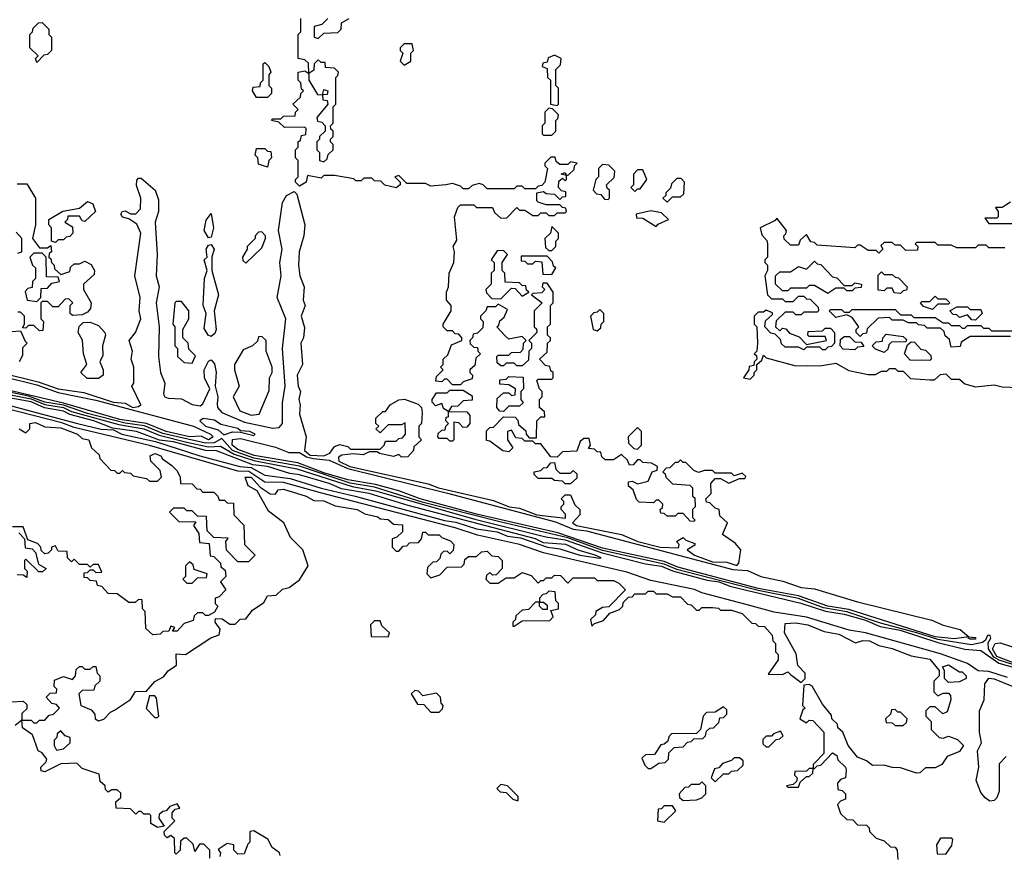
# Model space of a CAD drawing. Extents: x 2737310 to 2869991, y 870230 to 1012730.
# Tile 390 of 479: x 2751582 to 2755252, y 983586 to 986700. Entities that reach past the tile are written whole.
import ezdxf

# ---------------------------------------------------------------- set-up
doc = ezdxf.new("R2010")
doc.units = 0

msp = doc.modelspace()

# ---------------------------------------------------------------- linework, layer by layer
at = {"layer": '0CON02XD'}
for points in [[(2751645, 986540), (2751640, 986555), (2751650, 986565), (2751620, 986595), (2751620, 986645), (2751630, 986655), (2751631.7, 986668.3), (2751651.7, 986688.3), (2751665, 986690), (2751690, 986665), (2751690, 986645), (2751700, 986635), (2751700, 986585), (2751685, 986570), (2751671.7, 986568.3), (2751645, 986540)], [(2753170, 986085), (2753115, 986080), (2753095, 986090), (2753025, 986090), (2752995, 986120), (2752980, 986115), (2753000, 986095), (2753000, 986085), (2752985, 986073.3), (2752943, 986083), (2752928.3, 986098.3), (2752905, 986100), (2752895, 986110), (2752865, 986110), (2752855, 986100), (2752835, 986100), (2752827.5, 986107.5), (2752755, 986120), (2752715, 986120), (2752705, 986110), (2752655, 986120), (2752650, 986095), (2752625, 986080), (2752610, 986095), (2752610, 986105), (2752620, 986115), (2752620, 986175), (2752610, 986185), (2752610, 986215), (2752620, 986225), (2752620, 986245), (2752628.3, 986251.7), (2752631.7, 986268.3), (2752648.3, 986271.7), (2752650, 986295), (2752645, 986300), (2752568.3, 986298.3), (2752548.3, 986318.3), (2752520, 986325), (2752525, 986330), (2752555, 986330), (2752565, 986340), (2752608.3, 986341.7), (2752610, 986355), (2752620, 986365), (2752600, 986385), (2752628.3, 986411.7), (2752630, 986425), (2752640, 986435), (2752631.7, 986441.7), (2752630, 986465), (2752620, 986475), (2752620, 986505), (2752645, 986510), (2752660, 986500), (2752658.3, 986538.3), (2752645, 986550), (2752620, 986555), (2752620, 986645), (2752630, 986655), (2752630, 986705)], [(2752730, 986705), (2752708.3, 986681.7), (2752680, 986675), (2752680, 986635), (2752695, 986630)], [(2752695, 986630), (2752715, 986650), (2752768.3, 986651.7), (2752780, 986665), (2752781.7, 986688.3), (2752810, 986705)], [(2753015, 986530), (2753040, 986545), (2753040, 986575), (2753050, 986585), (2753045, 986610), (2753015, 986610), (2753000, 986595), (2753000, 986585), (2753010, 986575), (2753000, 986545), (2753015, 986530)], [(2752505, 986410), (2752465, 986410), (2752450, 986435), (2752451.7, 986448.3), (2752478.3, 986451.7), (2752480, 986465), (2752490, 986475), (2752490, 986535), (2752495, 986540), (2752510, 986525), (2752517.5, 986505), (2752510, 986495), (2752510, 986455), (2752520, 986445), (2752520, 986425), (2752505, 986410)], [(2752715, 986170), (2752728.3, 986181.7), (2752731.7, 986198.3), (2752750, 986215), (2752750, 986235), (2752740, 986245), (2752740, 986255), (2752750, 986265), (2752750, 986285), (2752741.7, 986291.7), (2752740, 986305), (2752750, 986315), (2752750, 986375), (2752760, 986385), (2752760, 986485), (2752768.3, 986491.7), (2752770, 986505), (2752755, 986520), (2752721.7, 986521.7), (2752720, 986540), (2752705, 986540), (2752695, 986550), (2752680, 986535), (2752678.3, 986511.7), (2752660, 986500), (2752660, 986475), (2752691.7, 986421.7), (2752710, 986420), (2752715, 986440), (2752730, 986435), (2752728.3, 986421.7), (2752710, 986420), (2752711.7, 986401.7), (2752728.3, 986398.3), (2752730, 986385), (2752690, 986335), (2752691.7, 986321.7), (2752708.3, 986318.3), (2752720, 986305), (2752720, 986285), (2752700, 986265), (2752700, 986255), (2752690, 986245), (2752690, 986215), (2752700, 986205), (2752700, 986175), (2752715, 986170)], [(2753585, 986380), (2753590, 986385), (2753590, 986445), (2753580, 986455), (2753580, 986515), (2753598.3, 986531.7), (2753600, 986555), (2753575, 986567.5), (2753551.7, 986558.3), (2753548.3, 986541.7), (2753531.7, 986538.3), (2753530, 986525), (2753548.3, 986518.3), (2753550, 986485), (2753560, 986475), (2753560, 986385), (2753585, 986380)], [(2753565, 986270), (2753580, 986285), (2753580, 986325), (2753588.3, 986331.7), (2753590, 986345), (2753568.3, 986368.3), (2753555, 986370), (2753540, 986355), (2753540, 986315), (2753530, 986305), (2753530, 986275), (2753535, 986270), (2753565, 986270)], [(2752505, 986150), (2752471.7, 986161.7), (2752470, 986185), (2752460, 986195), (2752465, 986220), (2752495, 986220), (2752505, 986210), (2752518.3, 986208.3), (2752520, 986185), (2752510, 986175), (2752505, 986150)], [(2752025, 985258.8), (2752033.3, 985265), (2752000, 985335), (2752007.5, 985345), (2752006.7, 985405), (2751997.5, 985435), (2752002.5, 985465), (2751990, 985505), (2752013.3, 985535), (2752033.3, 985585), (2752026.7, 985615), (2752031.2, 985665), (2752011.2, 985745), (2752033.3, 985905), (2752018, 985938), (2751988.3, 985958.3), (2751965, 985964), (2751958.8, 985975), (2751964.2, 985985.8), (2751975, 985988), (2751995, 985976.2), (2752015, 985976.7), (2752032.5, 985995), (2752033.3, 986035), (2752017.5, 986082.5), (2752018.3, 986101.7), (2752025, 986110), (2752035, 986110), (2752086.7, 986065), (2752098.8, 986028.8), (2752098.8, 985985), (2752086.2, 985945), (2752093.8, 985825), (2752090, 985745), (2752101.2, 985705), (2752090, 985645), (2752101.2, 985555), (2752098.8, 985445), (2752106.7, 985385), (2752122.5, 985345), (2752117.5, 985305), (2752122.5, 985295), (2752135, 985290), (2752185, 985287.5), (2752225, 985266.2), (2752255, 985261.2), (2752265, 985268), (2752290, 985325), (2752270.8, 985365), (2752270, 985395), (2752285, 985427.5), (2752295, 985432.5), (2752307.7, 985417.7), (2752313.9, 985386.1), (2752310, 985335), (2752320, 985295), (2752318, 985268), (2752319.2, 985255), (2752335, 985236), (2752420.3, 985200.3), (2752525, 985178.1), (2752549.4, 985180.6), (2752562, 985195), (2752561.7, 985271.7), (2752572, 985335), (2752562, 985475), (2752573.3, 985585), (2752541.2, 985665), (2752556.7, 985745), (2752552, 985795), (2752560, 985845), (2752546, 985915), (2752561.2, 986018.8), (2752576.7, 986045), (2752605, 986060), (2752615, 986050), (2752644.2, 985935), (2752640.8, 985895), (2752624, 985835), (2752621.2, 985785), (2752626.2, 985745), (2752642.5, 985705), (2752638.8, 985655), (2752645.8, 985635), (2752631.2, 985595), (2752643.6, 985553.6), (2752640, 985515), (2752630, 985495), (2752636, 985415), (2752616.7, 985375), (2752620, 985335), (2752628.8, 985315), (2752622.5, 985285), (2752627.5, 985265), (2752625, 985230), (2752650, 985145), (2752643.1, 985095), (2752665, 985077.1), (2752715, 985074.6), (2752737.5, 985085), (2752755, 985110), (2752775, 985117.5), (2752805, 985110), (2752815, 985100), (2752925, 985100), (2752940, 985115), (2752945, 985130), (2752985, 985130), (2752995, 985140), (2753008.3, 985141.7), (2753020, 985155), (2753018.3, 985198.3), (2753005, 985190), (2752955, 985190), (2752925, 985160), (2752910, 985175), (2752920, 985185), (2752910, 985195), (2752910, 985215), (2752935, 985240), (2752945, 985240), (2752962.5, 985265), (2752995, 985283.8), (2753015.8, 985285.8), (2753067, 985267), (2753080, 985255), (2753082.5, 985235), (2753080, 985195), (2753070, 985185), (2753070, 985145), (2753080, 985135), (2753051.7, 985108.3), (2753050, 985095), (2753028.3, 985071.7), (2753005, 985070), (2752995, 985080), (2752975, 985072.5), (2752923, 985083), (2752915, 985090), (2752885, 985090), (2752861.7, 985078.3), (2752825, 985082.5), (2752783, 985077), (2752770.3, 985069.7), (2752771.4, 985055), (2752812, 985035), (2753105, 984970), (2753143.3, 984955), (2753348, 984908), (2753406.7, 984885), (2753445, 984880), (2753510, 984855), (2753617, 984843), (2753617, 984857), (2753600, 984875), (2753600, 984885), (2753610, 984895), (2753610, 984905), (2753600, 984915), (2753615, 984930), (2753635, 984930), (2753651.7, 984891.7), (2753670, 984875), (2753670, 984855), (2753642.5, 984825), (2753657.5, 984815), (2753825, 984782), (2753886.7, 984755), (2753970, 984735), (2754037.5, 984732.5), (2754040, 984745), (2754030, 984755), (2754055, 984770), (2754065, 984760), (2754098.3, 984748.3), (2754098.3, 984741.7), (2754070, 984725), (2754097.5, 984705), (2754165, 984680.4), (2754218.3, 984678.3), (2754255, 984666.7), (2754263.3, 984675), (2754270, 984725), (2754249.3, 984749.3), (2754201.7, 984781.7), (2754220, 984825), (2754191.7, 984851.7), (2754190, 984875), (2754175, 984880), (2754155, 984900), (2754141.7, 984901.7), (2754140, 984915), (2754160, 984935), (2754158.3, 984971.7), (2754175, 984990), (2754195, 984990), (2754225, 984972.5), (2754265, 984990), (2754285, 984990), (2754288.3, 984998.3), (2754275, 985010), (2754245, 985000), (2754235, 985010), (2754175, 985010), (2754165, 985020), (2754135, 985020), (2754113, 985013), (2754095, 985020), (2754065, 985050), (2754055, 985050), (2754045, 985060), (2754035, 985050), (2754025, 985050), (2754005, 985030), (2753991.7, 985028.3), (2753980, 985015), (2753988.3, 985008.3), (2753990, 984995), (2754015, 984970), (2754080, 984965), (2754090, 984955), (2754090, 984925), (2754098.3, 984918.3), (2754100, 984885), (2754090, 984875), (2754090, 984845), (2754100, 984835), (2754095, 984830), (2754081.7, 984831.7), (2754055, 984860), (2754035, 984860), (2754025, 984850), (2753995, 984850), (2753985, 984860), (2753971.7, 984861.7), (2753970, 984875), (2753978.3, 984881.7), (2753980, 984895), (2753965, 984910), (2753955, 984910), (2753945, 984900), (2753891.7, 984901.7), (2753881.7, 984911.7), (2753868.3, 984948.3), (2753851.7, 984961.7), (2753851.7, 984978.3), (2753865, 984980), (2753885, 984970), (2753925, 984980), (2753940, 985015), (2753958.3, 985021.7), (2753960, 985035), (2753937, 985047), (2753905, 985050), (2753895, 985060), (2753885, 985060), (2753868.3, 985041.7), (2753855, 985040), (2753848.3, 985058.3), (2753825, 985080), (2753795, 985060), (2753765, 985060), (2753751.7, 985071.7), (2753748.3, 985088.3), (2753735, 985090), (2753725, 985100), (2753701.7, 985101.7), (2753710, 985115), (2753705, 985140), (2753685, 985140), (2753671.7, 985128.3), (2753658.3, 985091.7), (2753605, 985090), (2753585, 985070), (2753561.7, 985071.7), (2753525, 985120), (2753505, 985120), (2753495, 985130), (2753465, 985130), (2753455, 985140), (2753431.7, 985141.7), (2753415, 985170), (2753400, 985165), (2753400, 985135), (2753420, 985105), (2753405, 985090), (2753383, 985093), (2753335, 985130), (2753321.7, 985131.7), (2753321.7, 985168.3), (2753335, 985180), (2753348.3, 985181.7), (2753385, 985220), (2753428.3, 985218.3), (2753438.3, 985208.3), (2753441.7, 985191.7), (2753468.3, 985168.3), (2753470, 985155), (2753481.7, 985141.7), (2753508.3, 985141.7), (2753510, 985205), (2753525, 985220), (2753540, 985220), (2753538.3, 985238.3), (2753520, 985255), (2753520, 985285), (2753530, 985295), (2753530, 985315), (2753520, 985325), (2753510, 985355), (2753515, 985360), (2753565, 985360), (2753570, 985365), (2753570, 985385), (2753561.7, 985391.7), (2753558.3, 985408.3), (2753541.7, 985411.7), (2753520, 985435), (2753548.3, 985461.7), (2753550, 985495), (2753560, 985505), (2753560, 985515), (2753550, 985525), (2753550, 985555), (2753560, 985565), (2753560, 985635), (2753570, 985645), (2753570, 985685), (2753548.3, 985718.3), (2753531.7, 985718.3), (2753530, 985705), (2753540, 985695), (2753528.3, 985681.7), (2753495, 985680), (2753490, 985675), (2753530, 985645), (2753500, 985615), (2753500, 985555), (2753508.3, 985548.3), (2753510, 985535), (2753480, 985505), (2753490, 985495), (2753490, 985475), (2753480, 985465), (2753478.3, 985431.7), (2753455, 985410), (2753435, 985410), (2753425, 985420), (2753395, 985420), (2753385, 985410), (2753375, 985410), (2753361.7, 985421.7), (2753360, 985445), (2753365, 985450), (2753405, 985450), (2753415, 985460), (2753448.3, 985461.7), (2753458.3, 985471.7), (2753460, 985495), (2753470, 985505), (2753455, 985520), (2753405, 985510), (2753391.7, 985521.7), (2753360, 985555), (2753368.3, 985561.7), (2753371.7, 985578.3), (2753388.3, 985591.7), (2753400, 985620), (2753365, 985640), (2753355, 985630), (2753325, 985630), (2753320, 985615), (2753300, 985595), (2753300, 985585), (2753310, 985575), (2753308.3, 985551.7), (2753288.3, 985531.7), (2753271.7, 985528.3), (2753270, 985515), (2753260, 985505), (2753261.7, 985491.7), (2753275, 985480), (2753288.3, 985478.3), (2753290, 985465), (2753300, 985455), (2753281.7, 985438.3), (2753278.3, 985411.7), (2753260, 985395), (2753260, 985385), (2753270, 985375), (2753268.3, 985361.7), (2753235, 985350), (2753225, 985340), (2753195, 985340), (2753175, 985360), (2753165, 985360), (2753155, 985350), (2753133, 985353), (2753135, 985370), (2753160, 985395), (2753150, 985405), (2753160, 985415), (2753160, 985435), (2753178.3, 985451.7), (2753191.7, 985488.3), (2753230, 985505), (2753230, 985515), (2753218.3, 985528.3), (2753205, 985530), (2753195, 985540), (2753175, 985540), (2753160, 985555), (2753160, 985565), (2753190, 985615), (2753190, 985635), (2753172.5, 985655), (2753172.5, 985685), (2753180, 985705), (2753182.5, 985755), (2753200, 985795), (2753202.5, 985835), (2753197.5, 985855), (2753211.7, 985878.3), (2753203.3, 985965), (2753215, 986000), (2753225, 986010), (2753275, 986010), (2753285, 986000), (2753345, 986000), (2753351.7, 985981.7), (2753375, 985960), (2753398.3, 985961.7), (2753435, 986000), (2753445, 985990), (2753465, 985990), (2753495, 985970), (2753515, 985970), (2753525, 985980), (2753545, 985980), (2753555, 985970), (2753575, 985970), (2753585, 985980), (2753615, 985980), (2753620, 985985), (2753618.3, 985998.3), (2753605, 986000), (2753595, 986010), (2753545, 986010), (2753515, 986020), (2753510, 986025), (2753510, 986055), (2753535, 986060), (2753545, 986052.5), (2753575, 986050), (2753595, 986030), (2753605, 986040), (2753618.3, 986041.7), (2753618.3, 986058.3), (2753601.7, 986061.7), (2753590, 986075), (2753591.7, 986098.3), (2753605, 986110), (2753615, 986100), (2753620, 986105), (2753620, 986120), (2753600, 986125), (2753615, 986130), (2753620, 986120), (2753628.3, 986121.7), (2753648.3, 986141.7), (2753650, 986155), (2753660, 986165), (2753635, 986170), (2753625, 986160), (2753595, 986160), (2753581.7, 986171.7), (2753578.3, 986188.3), (2753561.7, 986188.3), (2753540, 986165), (2753540, 986155), (2753550, 986145), (2753540, 986095), (2753528.3, 986081.7), (2753515, 986080), (2753505, 986070), (2753465, 986070), (2753455, 986080), (2753435, 986080), (2753425, 986070), (2753325, 986070), (2753310, 986085), (2753295, 986090), (2753268.3, 986081.7), (2753255, 986070), (2753235, 986070), (2753225, 986080), (2753195, 986090), (2753170, 986085)], [(2753775, 986030), (2753780, 986035), (2753780, 986065), (2753771.7, 986071.7), (2753770, 986085), (2753798.3, 986111.7), (2753800, 986135), (2753778.3, 986158.3), (2753755, 986160), (2753740, 986145), (2753740, 986115), (2753730, 986105), (2753720, 986065), (2753731.7, 986051.7), (2753748.3, 986048.3), (2753761.7, 986031.7), (2753775, 986030)], [(2753875, 986060), (2753885, 986070), (2753895, 986070), (2753920, 986105), (2753905, 986140), (2753885, 986140), (2753870, 986125), (2753870, 986085), (2753860, 986075), (2753875, 986060)], [(2753995, 986020), (2754015, 986040), (2754045, 986040), (2754058.3, 986051.7), (2754060, 986095), (2754048.3, 986108.3), (2754031.7, 986108.3), (2754011.7, 986088.3), (2754008.3, 986071.7), (2753990, 986055), (2753990, 986045), (2753980, 986035), (2753995, 986020)], [(2751571.7, 986088.3), (2751608.3, 986088.3), (2751640, 986035), (2751640, 985935), (2751630, 985885), (2751655, 985850), (2751685, 985850), (2751698.3, 985858.3), (2751700, 985835), (2751691.7, 985828.3), (2751690, 985815), (2751698.3, 985808.3), (2751700, 985795), (2751710, 985785), (2751711.7, 985771.7), (2751735, 985750), (2751768.3, 985761.7), (2751771.7, 985778.3), (2751785, 985790), (2751805, 985790), (2751825, 985800), (2751847.9, 985787.9), (2751860, 985765), (2751859.2, 985750.8), (2751820, 985715), (2751820, 985695), (2751848, 985645), (2751845.9, 985624.1), (2751835, 985610), (2751815, 985600), (2751778.3, 985598.3), (2751770, 985605), (2751770, 985635), (2751780, 985645), (2751765, 985660), (2751751.7, 985658.3), (2751725, 985630), (2751705, 985630), (2751685, 985650), (2751665, 985650), (2751660, 985645), (2751660, 985585), (2751670, 985575), (2751668.3, 985541.7), (2751655, 985540), (2751635, 985560), (2751615, 985560), (2751605, 985550), (2751591.7, 985551.7), (2751600, 985565), (2751600, 985595), (2751585, 985610), (2751575, 985610)], [(2751715, 985870), (2751700, 985875), (2751700, 985925), (2751690, 985935), (2751690, 985955), (2751743, 985987), (2751805, 985997.5), (2751835, 986022.5), (2751853.9, 986013.9), (2751863.8, 985985), (2751825, 985947.5), (2751815, 985950), (2751805, 985967.5), (2751761.7, 985968.3), (2751760, 985955), (2751750, 985945), (2751778.3, 985928.3), (2751780, 985905), (2751768.3, 985891.7), (2751755, 985890), (2751745, 985880), (2751725, 985880), (2751715, 985870)], [(2753955, 985930), (2753961.7, 985938.3), (2754000, 985955), (2753975, 985980), (2753935, 985987.5), (2753880, 985975), (2753881.7, 985961.7), (2753905, 985960), (2753955, 985930)], [(2755275, 986020), (2755245, 986000), (2755220, 986000), (2755230, 985985), (2755230, 985965), (2755225, 985960), (2755180, 985960), (2755195, 985940), (2755345, 985940)], [(2752285, 985887.5), (2752270, 985915), (2752276.4, 985953.6), (2752295, 985977.5), (2752304, 985925), (2752295, 985890), (2752285, 985887.5)], [(2755255, 985850), (2755195, 985850), (2755185, 985860), (2755155, 985860), (2755145, 985850), (2755075, 985850), (2755055, 985860), (2755005, 985860), (2754995, 985870), (2754925, 985870), (2754920, 985865), (2754930, 985855), (2754928.3, 985841.7), (2754885, 985840), (2754865, 985860), (2754845, 985860), (2754835, 985870), (2754805, 985870), (2754791.7, 985858.3), (2754800, 985845), (2754785, 985830), (2754775, 985840), (2754745, 985840), (2754715, 985860), (2754705, 985860), (2754695, 985850), (2754555, 985860), (2754545, 985870), (2754531.7, 985871.7), (2754515, 985900), (2754491.7, 985878.3), (2754485, 985860), (2754455, 985860), (2754431.7, 985881.7), (2754430, 985895), (2754438.3, 985901.7), (2754440, 985915), (2754405, 985960), (2754398.3, 985951.7), (2754342.5, 985925), (2754348.3, 985898.3), (2754367, 985877), (2754370, 985865), (2754370, 985815), (2754360, 985805), (2754360, 985795), (2754370, 985785), (2754370, 985765), (2754360, 985745), (2754370, 985675), (2754385, 985660), (2754425, 985660), (2754435, 985650), (2754465, 985650), (2754485, 985670), (2754505, 985670), (2754515, 985660), (2754528.3, 985658.3), (2754558.3, 985628.3), (2754560, 985615), (2754555, 985610), (2754505, 985610), (2754495, 985600), (2754475, 985600), (2754465, 985610), (2754435, 985610), (2754401.7, 985578.3), (2754400, 985555), (2754415, 985540), (2754425, 985550), (2754438.3, 985548.3), (2754451.7, 985531.7), (2754488.3, 985518.3), (2754515, 985490), (2754590, 985505), (2754585, 985520), (2754525, 985520), (2754520, 985525), (2754521.7, 985538.3), (2754575, 985540), (2754585, 985550), (2754605, 985550), (2754620, 985535), (2754620, 985495), (2754608.3, 985481.7), (2754595, 985480), (2754585, 985470), (2754575, 985470), (2754565, 985480), (2754515, 985480), (2754505, 985470), (2754485, 985480), (2754435, 985480), (2754421.7, 985491.7), (2754418.3, 985508.3), (2754398.3, 985528.3), (2754381.7, 985531.7), (2754360, 985555), (2754361.7, 985578.3), (2754388.3, 985601.7), (2754388.3, 985608.3), (2754365, 985617.5), (2754355, 985610), (2754335, 985610), (2754320, 985595), (2754320, 985565), (2754330, 985555), (2754332.5, 985495), (2754330, 985465), (2754320, 985455), (2754328.3, 985448.3), (2754330, 985435), (2754320, 985425), (2754318.3, 985411.7), (2754301.7, 985408.3), (2754300, 985395), (2754280, 985365), (2754305, 985360), (2754320, 985375), (2754320, 985385), (2754330, 985395), (2754330, 985415), (2754348.3, 985431.7), (2754355, 985450), (2754365, 985440), (2754475, 985410), (2754518.3, 985411.7), (2754565, 985410), (2754625, 985420), (2754673, 985393), (2754745, 985377.5), (2754771.7, 985378.3), (2754795, 985390), (2754815, 985390), (2754825, 985400), (2754845, 985400), (2754855, 985390), (2754875, 985390), (2754903, 985363), (2754975, 985357.5), (2754991.7, 985358.3), (2755015, 985377.5), (2755035, 985380), (2755055, 985360), (2755085, 985360), (2755105, 985342.5), (2755145, 985332.5), (2755215, 985340), (2755245, 985332.5), (2755305, 985330)], [(2753565, 985840), (2753580, 985855), (2753580, 985875), (2753590, 985885), (2753590, 985905), (2753565, 985930), (2753560, 985905), (2753540, 985885), (2753541.7, 985851.7), (2753555, 985840), (2753565, 985840)], [(2751575, 985830), (2751590, 985835), (2751590, 985885), (2751568.3, 985908.3)], [(2752425, 985792.5), (2752485, 985850), (2752497.5, 985885), (2752497.5, 985895), (2752485, 985910), (2752471.7, 985908.3), (2752460, 985895), (2752460, 985885), (2752430, 985855), (2752430, 985845), (2752412.5, 985815), (2752413, 985803), (2752425, 985792.5)], [(2752295, 985520), (2752284.2, 985524.2), (2752269.7, 985549.7), (2752276.7, 985605), (2752266.2, 985635), (2752271.2, 985735), (2752280, 985765), (2752270, 985805), (2752280, 985815), (2752276.7, 985845), (2752285, 985860), (2752295, 985862.5), (2752306.2, 985845), (2752297.5, 985815), (2752297.5, 985765), (2752322.5, 985675), (2752306.7, 985615), (2752314, 985545), (2752308.8, 985531.2), (2752295, 985520)], [(2753375, 985660), (2753415, 985700), (2753428.3, 985698.3), (2753455, 985670), (2753480, 985685), (2753471.7, 985691.7), (2753468.3, 985708.3), (2753455, 985710), (2753445, 985720), (2753391.7, 985721.7), (2753390, 985755), (2753380, 985765), (2753380, 985795), (2753400, 985825), (2753385, 985840), (2753361.7, 985838.3), (2753340, 985805), (2753350, 985795), (2753350, 985765), (2753340, 985755), (2753340, 985715), (2753320, 985695), (2753321.7, 985681.7), (2753341.7, 985661.7), (2753375, 985660)], [(2751645, 985650), (2751660, 985665), (2751661.7, 985698.3), (2751685, 985700), (2751701.7, 985718.3), (2751730, 985725), (2751725, 985740), (2751681.7, 985741.7), (2751680, 985815), (2751665, 985830), (2751635, 985830), (2751620, 985815), (2751630, 985785), (2751640, 985775), (2751640, 985735), (2751630, 985725), (2751628.3, 985701.7), (2751611.7, 985698.3), (2751602.5, 985687.5), (2751610, 985655), (2751645, 985650)], [(2753565, 985750), (2753580, 985775), (2753571.7, 985781.7), (2753568.3, 985798.3), (2753548.3, 985818.3), (2753451.7, 985818.3), (2753451.7, 985801.7), (2753465, 985800), (2753475, 985790), (2753495, 985790), (2753505, 985800), (2753528.3, 985798.3), (2753531.7, 985751.7), (2753565, 985750)], [(2754595, 985680), (2754545, 985710), (2754525, 985710), (2754515, 985700), (2754455, 985700), (2754445, 985690), (2754425, 985690), (2754400, 985715), (2754400, 985745), (2754415, 985760), (2754455, 985760), (2754485, 985780), (2754515, 985770), (2754545, 985800), (2754555, 985790), (2754568.3, 985788.3), (2754611.7, 985741.7), (2754628.3, 985738.3), (2754655, 985710), (2754685, 985710), (2754695, 985720), (2754720, 985715), (2754718.3, 985701.7), (2754695, 985700), (2754685, 985690), (2754665, 985690), (2754655, 985700), (2754625, 985700), (2754595, 985680)], [(2754865, 985680), (2754841.7, 985681.7), (2754835, 985700), (2754815, 985700), (2754805, 985690), (2754781.7, 985691.7), (2754781.7, 985748.3), (2754795, 985760), (2754805, 985750), (2754835, 985750), (2754845, 985740), (2754858.3, 985738.3), (2754890, 985705), (2754888.3, 985691.7), (2754875, 985690), (2754865, 985680)], [(2754985, 985620), (2754951.7, 985631.7), (2754940, 985645), (2754945, 985650), (2754975, 985650), (2754995, 985670), (2755005, 985660), (2755035, 985660), (2755050, 985645), (2755045, 985640), (2755005, 985640), (2754985, 985620)], [(2752225, 985420), (2752237, 985447), (2752211.7, 985471.7), (2752210, 985495), (2752190, 985515), (2752190, 985545), (2752212.5, 985585), (2752212.5, 985615), (2752185, 985650), (2752165, 985650), (2752160, 985645), (2752152.5, 985565), (2752160, 985555), (2752160, 985485), (2752170, 985475), (2752170, 985445), (2752195, 985422.5), (2752225, 985420)], [(2753735, 985540), (2753748.3, 985551.7), (2753750, 985565), (2753760, 985575), (2753760, 985605), (2753745, 985620), (2753735, 985610), (2753721.7, 985608.3), (2753710, 985595), (2753720, 985545), (2753735, 985540)], [(2755275, 985520), (2755125, 985520), (2755091.7, 985498.3), (2755088.3, 985481.7), (2755055, 985480), (2755048.3, 985508.3), (2755031.7, 985521.7), (2755028.3, 985538.3), (2755015, 985550), (2754965, 985550), (2754955, 985560), (2754933, 985563), (2754925, 985570), (2754895, 985570), (2754875, 985580), (2754835, 985580), (2754825, 985590), (2754781.7, 985588.3), (2754741.7, 985548.3), (2754738.3, 985531.7), (2754725, 985530), (2754715, 985520), (2754700, 985535), (2754700, 985545), (2754710, 985555), (2754685, 985590), (2754665, 985600), (2754625, 985590), (2754600, 985615), (2754605, 985620), (2754645, 985620), (2754655, 985610), (2754675, 985610), (2754685, 985620), (2754845, 985620), (2754865, 985600), (2754905, 985600), (2754915, 985590), (2754995, 985590), (2755025, 985570), (2755045, 985570), (2755055, 985560), (2755085, 985560), (2755095, 985550), (2755105, 985550), (2755115, 985560), (2755165, 985560), (2755175, 985550), (2755195, 985550), (2755205, 985540), (2755295, 985540)], [(2755145, 985580), (2755131.7, 985581.7), (2755115, 985600), (2755085, 985590), (2755075, 985600), (2755061.7, 985601.7), (2755050, 985615), (2755075, 985630), (2755115, 985630), (2755125, 985620), (2755165, 985620), (2755170, 985605), (2755145, 985580)], [(2751875, 985362.5), (2751833, 985363), (2751810, 985385), (2751832.5, 985415), (2751820, 985455), (2751816.4, 985506.4), (2751800, 985535), (2751803, 985557), (2751818.3, 985571.7), (2751845, 985572.5), (2751875, 985560), (2751898.8, 985535), (2751901.2, 985525), (2751890, 985485), (2751891.7, 985448.3), (2751880, 985425), (2751892.5, 985395), (2751892.5, 985375), (2751875, 985362.5)], [(2751551.7, 985538.3), (2751585, 985540), (2751601.7, 985501.7), (2751610, 985495), (2751592.5, 985477.5), (2751591.7, 985448.3), (2751580, 985425)], [(2752445, 985226.7), (2752475, 985230), (2752511.7, 985318.3), (2752512.5, 985365), (2752522.5, 985385), (2752522.5, 985405), (2752500, 985465), (2752500, 985505), (2752485, 985520), (2752471.7, 985518.3), (2752468.3, 985501.7), (2752450, 985485), (2752415, 985470), (2752382.5, 985415), (2752382.5, 985395), (2752400, 985335), (2752377.5, 985295), (2752402, 985242), (2752445, 985226.7)], [(2754695, 985470), (2754651.7, 985471.7), (2754640, 985485), (2754641.7, 985508.3), (2754655, 985520), (2754675, 985520), (2754695, 985500), (2754718.3, 985498.3), (2754728.3, 985481.7), (2754705, 985480), (2754695, 985470)], [(2754805, 985460), (2754771.7, 985471.7), (2754760, 985485), (2754775, 985500), (2754798.3, 985501.7), (2754800, 985515), (2754811.7, 985528.3), (2754875, 985520), (2754888.3, 985508.3), (2754885, 985500), (2754831.7, 985498.3), (2754821.7, 985488.3), (2754818.3, 985471.7), (2754805, 985460)], [(2754975, 985430), (2754901.7, 985431.7), (2754880, 985455), (2754891.7, 985488.3), (2754905, 985500), (2754918.3, 985498.3), (2754941.7, 985471.7), (2754958.3, 985468.3), (2754978.3, 985448.3), (2754980, 985435), (2754975, 985430)], [(2751515, 985384.6), (2751650.2, 985350.2), (2751725, 985323.9), (2751820.5, 985310.5), (2751930, 985275), (2751975, 985271.2), (2752003.3, 985255), (2752025, 985258.8)], [(2751515, 985371.4), (2751645, 985338.9), (2751725, 985311.1), (2751865, 985282.4), (2752230, 985185), (2752293.3, 985155), (2752303.3, 985145), (2752285, 985134.6)], [(2753385, 985240), (2753371.7, 985241.7), (2753360, 985255), (2753361.7, 985288.3), (2753385, 985310), (2753405, 985310), (2753415, 985300), (2753428.3, 985301.7), (2753430, 985325), (2753405, 985340), (2753371.7, 985341.7), (2753371.7, 985358.3), (2753395, 985360), (2753405, 985370), (2753458.3, 985368.3), (2753460, 985325), (2753450, 985315), (2753450, 985285), (2753458.3, 985271.7), (2753445, 985260), (2753405, 985260), (2753385, 985240)], [(2751245, 985341.5), (2751797.5, 985195), (2751885, 985174.5), (2751931.7, 985171.7), (2751962.5, 985155), (2752088.3, 985128.3), (2752253.3, 985075), (2752402.5, 985035), (2752445, 985031.9), (2752495, 985002.9), (2752590, 984990), (2752705, 984954.5), (2752832.5, 984925), (2753165, 984834.4), (2753208, 984828), (2753285, 984802.9), (2753361.2, 984791.2), (2753400, 984775), (2753449.3, 984769.3), (2753550, 984735), (2753595, 984728.8), (2753670, 984705), (2753745, 984693.3)], [(2755315, 984287), (2755232.9, 984312.9), (2755214, 984325), (2755193.5, 984355), (2755192.3, 984377.7), (2755202.5, 984395), (2755200, 984405), (2755190, 984405), (2755182.3, 984387.7), (2755170.9, 984379.1), (2755130.5, 984370.5), (2755005, 984390), (2754925.8, 984415), (2754791.1, 984451.1), (2754665, 984494.1), (2754579, 984509), (2754485, 984542.7), (2754335, 984572.5), (2754031.6, 984651.6), (2753985, 984671.2), (2753755, 984722.6), (2753625, 984769.1), (2753371.6, 984828.4), (2753082.7, 984902.7), (2752905, 984957.5), (2752813.3, 984973.3), (2752625, 985036.2), (2752455, 985066.6), (2752375.6, 985095), (2752335, 985140), (2752306.8, 985123.2), (2752275, 985121.8), (2752115, 985158.6), (2752046.4, 985186.4), (2751975, 985196.1), (2751835, 985232.9), (2751745, 985263.5), (2751675.2, 985275.2), (2751615, 985297), (2751465, 985328.8)], [(2752285, 985134.6), (2752258.1, 985148.1), (2752214.6, 985145.4), (2752128, 985165), (2752055, 985194.7), (2751955, 985209.6), (2751745, 985271.6), (2751474.2, 985334.2)], [(2753745, 984693.3), (2753750, 984695), (2753727.5, 984705), (2753663.8, 984723.8), (2753617.5, 984745), (2753535, 984750), (2753505, 984765.6), (2753029.5, 984889.5), (2752885, 984934), (2752781.7, 984951.7), (2752735, 984971.4), (2752625, 985003.8), (2752588.8, 985008.8), (2752505, 985035.4), (2752451.2, 985041.2), (2752315, 985092.9), (2752274.3, 985094.3), (2752155, 985126.4), (2752103, 985133), (2752017.5, 985165), (2751927.7, 985177.7), (2751857.5, 985205), (2751768.5, 985228.5), (2751745, 985241.1), (2751673.7, 985253.7), (2751625, 985275.9), (2751498.5, 985298.5)], [(2751501, 985311), (2751625, 985287), (2751675, 985266.1), (2751745, 985254.7), (2751775, 985240), (2751951.4, 985191.4), (2752045, 985175.8), (2752102, 985152), (2752205, 985125.8), (2752285, 985108.6), (2752330.4, 985110.4), (2752380.7, 985080.7), (2752455, 985056.8), (2752615, 985026.6), (2752821, 984961), (2752908.8, 984945), (2753279, 984839), (2753543.4, 984773.4), (2753615, 984762.2), (2753753.8, 984713.8), (2753915, 984672.7), (2753975, 984663.1), (2754015.7, 984645.7), (2754145, 984611.1), (2754190, 984605), (2754229.1, 984589.1), (2754493.6, 984526.4), (2754585.7, 984495.7), (2754655, 984484.5), (2754735, 984462.9), (2754789.1, 984439.1), (2754863.8, 984425), (2755005, 984379.3), (2755105, 984354.5), (2755165, 984350), (2755232.5, 984302.5), (2755294.2, 984285)], [(2753195, 985130), (2753185, 985130), (2753175, 985140), (2753145, 985140), (2753140, 985145), (2753141.7, 985158.3), (2753155, 985170), (2753168.3, 985171.7), (2753170, 985185), (2753180, 985195), (2753170, 985205), (2753171.7, 985218.3), (2753180, 985220), (2753180, 985240), (2753161.7, 985251.7), (2753155, 985270), (2753131.7, 985261.7), (2753120, 985275), (2753120, 985285), (2753135, 985310), (2753175, 985310), (2753185, 985320), (2753235, 985320), (2753268.3, 985298.3), (2753268.3, 985281.7), (2753235, 985280), (2753215, 985260), (2753191.7, 985258.3), (2753180, 985240), (2753248.3, 985238.3), (2753260, 985225), (2753260, 985195), (2753248.3, 985181.7), (2753235, 985180), (2753218.3, 985198.3), (2753200, 985200), (2753200, 985135), (2753195, 985130)], [(2755265, 984248.5), (2755195, 984271.1), (2755155, 984274.2), (2755115, 984300.6), (2755015, 984336.7), (2754735, 984415.6), (2754674.6, 984424.6), (2754515, 984473.5), (2754395, 984491.9), (2754285, 984521.5), (2754125, 984564.4), (2754096.9, 984576.9), (2753935, 984610.6), (2753845, 984641.1), (2753535, 984713.1), (2753445, 984744.4), (2753288.9, 984778.9), (2753205, 984806.4), (2752702.6, 984937.4), (2752565, 984975.4), (2752495, 984976.9), (2752436.4, 985016.4), (2752395, 985017.9), (2752065, 985112.7), (2751785, 985180.4), (2751738.2, 985198.2), (2751525, 985252.9)], [(2751580, 985175), (2751605, 985160), (2751620, 985175), (2751620, 985195), (2751641.2, 985198.8), (2751675, 985182.5), (2751735, 985178.8), (2751797.5, 985155), (2751815, 985140), (2751840, 985135), (2751850, 985105), (2751878.3, 985078.3), (2751880, 985065), (2751921.7, 985021.7), (2751935, 985020), (2751945, 985010), (2751955, 985010), (2751965, 985020), (2751972.5, 985012.5), (2751995, 985010), (2752005, 985000), (2752055, 984990), (2752065, 984980), (2752095, 984980), (2752110, 984995), (2752105, 985020), (2752070, 985055), (2752067.5, 985075), (2752085, 985083.3), (2752107.5, 985075), (2752113.6, 985063.6), (2752149.3, 985039.3), (2752168.3, 985018.3), (2752180, 984995), (2752181.7, 984971.7), (2752225, 984970), (2752241.7, 984951.7), (2752255, 984950), (2752265, 984940), (2752305, 984940), (2752320, 984925), (2752325, 984910), (2752345, 984910), (2752355, 984900), (2752378.3, 984898.3), (2752380, 984855), (2752417, 984817), (2752420, 984745), (2752460, 984705), (2752435, 984680), (2752395, 984680), (2752353, 984723), (2752350, 984755), (2752358.3, 984768.3), (2752305, 984770), (2752280, 984795), (2752278.3, 984848.3), (2752245, 984850), (2752225, 984870), (2752205, 984870), (2752195, 984880), (2752155, 984880), (2752140, 984865), (2752175, 984830), (2752238.3, 984828.3), (2752230, 984815), (2752250, 984785), (2752251.7, 984751.7), (2752288.3, 984748.3), (2752291.7, 984701.7), (2752305, 984700), (2752330, 984675), (2752331.7, 984661.7), (2752348.3, 984648.3), (2752350, 984625), (2752330, 984605), (2752350, 984575), (2752325, 984550), (2752310, 984545), (2752310, 984525), (2752320, 984515), (2752308.3, 984491.7), (2752285, 984480), (2752275, 984480), (2752265, 984490), (2752245, 984490), (2752231.7, 984478.3), (2752228.3, 984461.7), (2752195, 984450), (2752168.3, 984421.7), (2752151.7, 984421.7), (2752160, 984435), (2752145, 984440), (2752138.3, 984421.7), (2752115, 984420), (2752105, 984410), (2752078.3, 984408.3)], [(2752455, 985150), (2752460, 985155), (2752440, 985165), (2752405, 985167.5), (2752395, 985176.2), (2752331.4, 985191.4), (2752307.5, 985207.5), (2752266, 985214), (2752253.3, 985205), (2752275, 985185.7), (2752321.2, 985171.2), (2752343, 985153), (2752375, 985164), (2752405, 985163.3), (2752455, 985150)], [(2753885, 985100), (2753900, 985115), (2753900, 985165), (2753885, 985180), (2753850, 985145), (2753851.7, 985121.7), (2753871.7, 985101.7), (2753885, 985100)], [(2755145, 984391.2), (2755125, 984392), (2755117.5, 984395), (2755120, 984400), (2755065, 984392.4), (2754995, 984400.8), (2754672.3, 984502.3), (2754594.1, 984514.1), (2754485, 984553.2), (2754335, 984581), (2754035, 984659.6), (2753985, 984681), (2753755, 984731), (2753587.7, 984787.7), (2753285, 984857.5), (2753074.2, 984914.2), (2752995, 984944.2), (2752908, 984968), (2752805, 984984.8), (2752715, 985010.9), (2752618.3, 985048.3), (2752455.7, 985075.7), (2752395, 985098), (2752373.6, 985115), (2752374.6, 985135.4), (2752405, 985139.2), (2752535, 985106.9), (2752585, 985087.8), (2752625, 985087.3), (2752651, 985071), (2752675.3, 985064.7), (2752735, 985059.1), (2752805, 985027.8), (2753176.2, 984936.2), (2753578.7, 984828.7), (2753645, 984801.8), (2753695, 984795.9), (2754240.7, 984650.7), (2754295, 984647.5), (2754344.8, 984624.8), (2754427.4, 984607.4), (2754495, 984584.7), (2754545, 984579.2), (2754705, 984531.3), (2754982.6, 984462.6), (2755025, 984443.8), (2755087.5, 984427.5), (2755120, 984400), (2755145, 984397.5), (2755145, 984391.2)], [(2753635, 984970), (2753615, 984970), (2753605, 984980), (2753575, 984982.5), (2753565, 984990), (2753515, 984990), (2753500, 985005), (2753500, 985015), (2753525, 985020), (2753535, 985030), (2753548.3, 985031.7), (2753561.7, 985048.3), (2753575, 985050), (2753580, 985025), (2753595, 985010), (2753635, 985010), (2753645, 985020), (2753658.3, 985008.3), (2753658.3, 984991.7), (2753635, 984970)], [(2751551.7, 984158.3), (2751595, 984160), (2751608.3, 984148.3), (2751608.3, 984131.7), (2751590, 984115), (2751590, 984090), (2751625, 984090), (2751635, 984080), (2751645, 984080), (2751655, 984090), (2751675, 984090), (2751691.7, 984108.3), (2751708.3, 984111.7), (2751730, 984135), (2751718.3, 984148.3), (2751701.7, 984151.7), (2751680, 984175), (2751695, 984190), (2751718.3, 984191.7), (2751720, 984205), (2751710, 984215), (2751711.7, 984238.3), (2751745, 984252.5), (2751778.3, 984241.7), (2751790, 984255), (2751791.7, 984278.3), (2751805, 984290), (2751815, 984290), (2751825, 984280), (2751845, 984280), (2751855, 984290), (2751865, 984290), (2751870, 984265), (2751880, 984255), (2751880, 984235), (2751861.7, 984218.3), (2751858.3, 984201.7), (2751815, 984200), (2751801.7, 984188.3), (2751810, 984145), (2751848.3, 984128.3), (2751861.7, 984111.7), (2751862.5, 984095), (2751875, 984087.5), (2751895, 984093.3), (2751920, 984120), (2751935, 984127.5), (2751995, 984166.7), (2752013.3, 984196.7), (2752055, 984197.5), (2752085, 984233.8), (2752118.3, 984251.7), (2752135.8, 984274.2), (2752166.7, 984295), (2752165, 984337.5), (2752200, 984335), (2752293.9, 984396.1), (2752325, 984407.5), (2752329.3, 984429.3), (2752310, 984455), (2752311.7, 984468.3), (2752337, 984467), (2752365, 984447.5), (2752385, 984447.5), (2752403.8, 984466.2), (2752425, 984467.5), (2752450, 984500), (2752491.7, 984528.3), (2752505, 984552.5), (2752537.5, 984555), (2752561.7, 984578.3), (2752586.2, 984583.8), (2752625, 984612.5), (2752657.5, 984665), (2752636.7, 984725), (2752590.8, 984770.8), (2752566.7, 984825), (2752508.8, 984868.8), (2752467.5, 984945), (2752433.6, 984963.6), (2752422.5, 984995), (2752445, 984995.6), (2752477.7, 984957.7), (2752515, 984933.3), (2752535, 984932.5), (2752545, 984947.5), (2752565, 984951.2), (2752650, 984925), (2752678.3, 984908.3), (2752715, 984906.7), (2752758.3, 984888.3), (2752840, 984875), (2752868.3, 984858.3), (2752917, 984847), (2752925, 984840), (2752955, 984837.5), (2752975, 984820), (2753008.3, 984818.3), (2753008.3, 984791.7), (2752988.3, 984771.7), (2752970, 984765), (2752970, 984735), (2752985, 984720), (2752995, 984720), (2753011.7, 984738.3), (2753025, 984740), (2753035, 984750), (2753068.3, 984751.7), (2753080, 984765), (2753085, 984790), (2753095, 984790), (2753105, 984780), (2753145, 984780), (2753155, 984770), (2753188.3, 984758.3), (2753200, 984745), (2753198.3, 984721.7), (2753185, 984710), (2753175, 984720), (2753161.7, 984718.3), (2753151.7, 984708.3), (2753148.3, 984691.7), (2753135, 984680), (2753121.7, 984678.3), (2753101.7, 984658.3), (2753100, 984635), (2753115, 984620), (2753148.3, 984631.7), (2753175, 984660), (2753228.3, 984661.7), (2753238.3, 984671.7), (2753241.7, 984688.3), (2753255, 984700), (2753285, 984700), (2753303, 984717), (2753325, 984720), (2753341.7, 984701.7), (2753365, 984700), (2753380, 984685), (2753380, 984655), (2753358.3, 984631.7), (2753345, 984630), (2753335, 984640), (2753321.7, 984628.3), (2753320, 984615), (2753335, 984600), (2753365, 984600), (2753395, 984620), (2753425, 984620), (2753455, 984640), (2753488.3, 984628.3), (2753515, 984600), (2753525, 984610), (2753535, 984610), (2753545, 984620), (2753565, 984620), (2753575, 984630), (2753598.3, 984628.3), (2753625, 984600), (2753645, 984620), (2753725, 984620), (2753735, 984610), (2753795, 984610), (2753815, 984600), (2753840, 984575), (2753778.3, 984511.7), (2753755, 984510), (2753730, 984495), (2753728.3, 984481.7), (2753710, 984465), (2753715, 984440), (2753725, 984450), (2753758.3, 984461.7), (2753781.7, 984488.3), (2753818.3, 984501.7), (2753830, 984515), (2753831.7, 984528.3), (2753851.7, 984548.3), (2753865, 984550), (2753875, 984560), (2753915, 984560), (2753925, 984570), (2753945, 984570), (2753955, 984560), (2753995, 984560), (2754015, 984550), (2754045, 984550), (2754071.7, 984521.7), (2754085, 984520), (2754105, 984500), (2754115, 984500), (2754125, 984510), (2754165, 984510), (2754187, 984507), (2754195, 984500), (2754235, 984500), (2754275, 984487.5), (2754311.7, 984451.7), (2754325, 984450), (2754335, 984440), (2754358.3, 984438.3), (2754387, 984407), (2754390, 984385), (2754400, 984375), (2754400, 984345), (2754410, 984335), (2754410, 984315), (2754371.7, 984261.7), (2754425, 984260), (2754445, 984270), (2754455, 984260)], [(2752078.3, 984408.3), (2752051.7, 984431.7), (2752050, 984495), (2752040, 984505), (2752038.3, 984538.3), (2752025, 984540), (2752011.7, 984528.3), (2751988.3, 984528.3), (2751945, 984560), (2751911.7, 984561.7), (2751888.3, 984588.3), (2751871.7, 984591.7), (2751868.3, 984608.3), (2751845, 984610), (2751835, 984620), (2751821.7, 984621.7), (2751821.7, 984638.3), (2751835, 984640), (2751845, 984650), (2751855, 984650), (2751865, 984640), (2751888.3, 984641.7), (2751875, 984670), (2751855, 984670), (2751845, 984660), (2751835, 984670), (2751805, 984670), (2751785, 984690), (2751775, 984680), (2751760, 984695), (2751758.3, 984718.3), (2751725, 984720), (2751715, 984740), (2751700, 984735), (2751700, 984725), (2751688.3, 984711.7), (2751675, 984710), (2751661.7, 984721.7), (2751660, 984735), (2751648.3, 984748.3), (2751611.7, 984761.7), (2751595, 984810), (2751555, 984810)], [(2751578.3, 984788.3), (2751600, 984765), (2751601.7, 984731.7), (2751628.3, 984728.3), (2751640, 984715), (2751651.7, 984671.7), (2751680, 984655), (2751667, 984643), (2751653, 984643), (2751605, 984690), (2751600, 984685), (2751600, 984655), (2751610, 984645), (2751608.3, 984621.7), (2751595, 984630), (2751571.7, 984631.7)], [(2752225, 984600), (2752245, 984620), (2752278.3, 984621.7), (2752280, 984635), (2752231.7, 984651.7), (2752228.3, 984668.3), (2752215, 984680), (2752200, 984665), (2752200, 984625), (2752190, 984615), (2752205, 984600), (2752225, 984600)], [(2753425, 984440), (2753455, 984460), (2753558.3, 984461.7), (2753570, 984475), (2753561.7, 984498.3), (2753590, 984505), (2753590, 984525), (2753580, 984535), (2753578.3, 984568.3), (2753555, 984570), (2753545, 984560), (2753531.7, 984558.3), (2753520, 984545), (2753520, 984530), (2753535, 984530), (2753548.3, 984518.3), (2753548.3, 984501.7), (2753531.7, 984501.7), (2753520, 984515), (2753520, 984530), (2753505, 984530), (2753478.3, 984501.7), (2753455, 984500), (2753431.7, 984478.3), (2753430, 984465), (2753420, 984455), (2753420, 984440), (2753425, 984440)], [(2752955, 984400), (2752960, 984415), (2752931.7, 984441.7), (2752925, 984460), (2752905, 984460), (2752890, 984445), (2752891.7, 984401.7), (2752955, 984400)], [(2754455, 984260), (2754495, 984230), (2754510, 984245), (2754510, 984265), (2754483, 984293), (2754477, 984337), (2754432.5, 984415), (2754435, 984450), (2754475, 984452.5), (2754520, 984445), (2754580.7, 984420.7), (2754635, 984410), (2754698.3, 984378.3), (2754725, 984386.7), (2754750, 984385), (2754785, 984367.5), (2754835, 984356.7), (2754905, 984330), (2754975, 984316.7), (2755010, 984275), (2755010, 984255), (2754990, 984235), (2754990, 984195), (2755005, 984180), (2755025, 984190), (2755045, 984190), (2755051.7, 984181.7), (2755053.3, 984165), (2755039.3, 984120.7), (2755023, 984113), (2754995, 984140), (2754975, 984140), (2754960, 984125), (2754960, 984105), (2754980, 984085), (2754980, 984055), (2755010, 984025), (2755025, 984022.5), (2755045, 984030), (2755078.3, 984018.3), (2755100, 983995), (2755085, 983972.5), (2755040, 983955), (2755020, 983925), (2754995, 983912.5), (2754958.3, 983911.7), (2754937, 983893), (2754925, 983892.5), (2754865, 983912.5), (2754835, 983913.3), (2754805, 983922.5), (2754760.7, 983920.7), (2754738.3, 983938.3), (2754705, 983952.5), (2754670, 983995), (2754650, 984045), (2754631.7, 984061.7), (2754630, 984075), (2754610, 984095), (2754608.3, 984108.3), (2754575, 984150), (2754536.7, 984216.7), (2754525, 984222.5), (2754505, 984220), (2754500, 984145), (2754510, 984135), (2754501.7, 984128.3), (2754490, 984095), (2754515, 984080), (2754525, 984090), (2754538.3, 984088.3), (2754580, 984045), (2754580, 983965), (2754545, 983930), (2754540, 983925), (2754540, 983910), (2754545, 983910), (2754555, 983920), (2754568.3, 983921.7), (2754611.7, 983968.3), (2754628.3, 983958.3), (2754631.7, 983941.7), (2754660, 983915), (2754662.5, 983905), (2754660, 983875), (2754641.7, 983868.3), (2754630, 983855), (2754631.7, 983831.7), (2754648.3, 983828.3), (2754660, 983815), (2754660, 983795), (2754641.7, 983788.3), (2754630, 983775), (2754641.7, 983741.7), (2754665, 983720), (2754688.3, 983718.3), (2754705, 983700), (2754738.3, 983698.3), (2754748.3, 983688.3), (2754750, 983675), (2754775, 983650), (2754805, 983640), (2754828.3, 983618.3), (2754845, 983616.7), (2754852.5, 983605), (2754855, 983570)], [(2755535, 984208.5), (2755225, 984326.5), (2755208.9, 984355), (2755218.8, 984375), (2755237.4, 984377.4), (2755325, 984350)], [(2755045, 984230), (2755030, 984245), (2755030, 984275), (2755021.7, 984288.3), (2755045, 984296.2), (2755085, 984270), (2755095, 984270), (2755110, 984255), (2755110, 984245), (2755085, 984232.5), (2755045, 984230)], [(2755198.3, 983788.3), (2755180.7, 983800.7), (2755165, 983820), (2755147.5, 983865), (2755157.5, 983915), (2755152.5, 983975), (2755167.5, 984005), (2755160, 984045), (2755160, 984125), (2755177.5, 984165), (2755180, 984225), (2755195, 984245.8), (2755215, 984243.3), (2755315, 984202.5)], [(2753145, 984120), (2753158.3, 984131.7), (2753160, 984145), (2753153, 984153), (2753150, 984175), (2753135, 984190), (2753085, 984180), (2753068.3, 984198.3), (2753055, 984200), (2753041.7, 984188.3), (2753065, 984150), (2753088.3, 984148.3), (2753115, 984120), (2753145, 984120)], [(2752095, 984100), (2752100, 984105), (2752091.7, 984171.7), (2752085, 984180), (2752065, 984180), (2752053, 984133), (2752085, 984100), (2752095, 984100)], [(2753935, 983910), (2753965, 983930), (2753988.3, 983931.7), (2754000, 983945), (2754001.7, 983968.3), (2754021.7, 983988.3), (2754055, 983990), (2754071.7, 984008.3), (2754085, 984010), (2754095, 984020), (2754128.3, 984021.7), (2754138.3, 984031.7), (2754141.7, 984048.3), (2754155, 984060), (2754168.3, 984061.7), (2754188.3, 984081.7), (2754191.7, 984098.3), (2754205, 984100), (2754218.3, 984111.7), (2754218.3, 984128.3), (2754205, 984140), (2754175, 984120), (2754141.7, 984118.3), (2754130, 984105), (2754120, 984055), (2754105, 984040), (2754011.7, 984038.3), (2754001.7, 984028.3), (2753998.3, 984011.7), (2753985, 984000), (2753971.7, 983998.3), (2753948.3, 983961.7), (2753915, 983960), (2753901.7, 983948.3), (2753911.7, 983921.7), (2753925, 983910), (2753935, 983910)], [(2754875, 984070), (2754888.3, 984081.7), (2754890, 984095), (2754865, 984120), (2754855, 984120), (2754845, 984130), (2754831.7, 984128.3), (2754828.3, 984111.7), (2754810, 984095), (2754811.7, 984081.7), (2754835, 984080), (2754845, 984070), (2754875, 984070)], [(2752290, 983575), (2752290, 983605), (2752268.3, 983628.3), (2752251.7, 983628.3), (2752235, 983600), (2752228.3, 983628.3), (2752205, 983650), (2752195, 983650), (2752181.7, 983638.3), (2752180, 983605), (2752165, 983590), (2752160, 983595), (2752158.3, 983648.3), (2752145, 983660), (2752131.7, 983651.7), (2752121.7, 983661.7), (2752120, 983675), (2752160, 983715), (2752150, 983725), (2752150, 983745), (2752161.7, 983758.3), (2752178.3, 983761.7), (2752168.3, 983778.3), (2752141.7, 983768.3), (2752128.3, 983751.7), (2752115, 983750), (2752101.7, 983738.3), (2752100, 983725), (2752120, 983695), (2752095, 983690), (2752070, 983705), (2752070, 983735), (2752065, 983740), (2752045, 983740), (2752035, 983750), (2752025, 983750), (2752015, 983740), (2751995, 983760), (2751941.7, 983761.7), (2751940, 983785), (2751958.3, 983801.7), (2751958.3, 983818.3), (2751945, 983830), (2751925, 983830), (2751911.7, 983821.7), (2751901.7, 983831.7), (2751900, 983845), (2751881.7, 983861.7), (2751878.3, 983888.3), (2751815, 983910), (2751795, 983930), (2751735, 983926.7), (2751675, 983896.7), (2751661.2, 983901.2), (2751660, 983915), (2751680, 983935), (2751682.5, 983945), (2751665, 983967.5), (2751650, 983975), (2751630, 984035), (2751591.7, 984061.7), (2751590, 984090), (2751565, 984070)], [(2751718.3, 983978.3), (2751745, 983982.5), (2751770, 984005), (2751770, 984025), (2751751.7, 984031.7), (2751735, 984050), (2751721.7, 984038.3), (2751720, 984025), (2751710, 984015), (2751710, 983995), (2751718.3, 983978.3)], [(2754375, 983990), (2754401.7, 984018.3), (2754415, 984020), (2754428.3, 984031.7), (2754418.3, 984048.3), (2754391.7, 984038.3), (2754385, 984030), (2754365, 984030), (2754351.7, 984018.3), (2754351.7, 984001.7), (2754365, 983990), (2754375, 983990)], [(2754175, 983860), (2754205, 983890), (2754225, 983890), (2754235, 983900), (2754258.3, 983901.7), (2754278.3, 983921.7), (2754278.3, 983938.3), (2754265, 983950), (2754245, 983950), (2754235, 983940), (2754201.7, 983928.3), (2754188.3, 983911.7), (2754171.7, 983908.3), (2754160, 983875), (2754175, 983860)], [(2755260, 983955), (2755233, 983927), (2755233.3, 983825), (2755225, 983800), (2755215, 983790), (2755198.3, 983788.3)], [(2754485, 983840), (2754491.7, 983858.3), (2754515, 983880), (2754525, 983880), (2754538.3, 983891.7), (2754540, 983910), (2754525, 983910), (2754515, 983900), (2754471.7, 983898.3), (2754470, 983885), (2754480, 983875), (2754478.3, 983861.7), (2754465, 983850), (2754440, 983845), (2754445, 983840), (2754485, 983840)], [(2754055, 983790), (2754105, 983792.5), (2754125, 983800), (2754140, 983815), (2754140, 983845), (2754125, 983860), (2754115, 983850), (2754085, 983850), (2754075, 983840), (2754061.7, 983838.3), (2754040, 983815), (2754041.7, 983801.7), (2754055, 983790)], [(2753440, 983790), (2753440, 983805), (2753400, 983845), (2753375, 983850), (2753360, 983835), (2753372.5, 983822.5), (2753395, 983820), (2753420, 983795), (2753435, 983790), (2753440, 983790)], [(2753985, 983710), (2754028.3, 983751.7), (2754015, 983770), (2753985, 983770), (2753975, 983760), (2753961.7, 983758.3), (2753960, 983715), (2753985, 983710)], [(2752552.5, 983585), (2752550, 983595), (2752522.5, 983615), (2752506.7, 983646.7), (2752455, 983677.5), (2752440, 983675), (2752440, 983635), (2752431.7, 983628.3), (2752418.3, 983591.7), (2752395, 983590), (2752380, 983605), (2752380, 983625), (2752355, 983630), (2752321.7, 983608.3), (2752330, 983595), (2752328.3, 983581.7)], [(2755035, 983590), (2755057, 983623), (2755060, 983645), (2755055, 983650), (2755015, 983650), (2755000, 983625), (2755001.7, 983591.7), (2755035, 983590)]]:
    msp.add_lwpolyline(points, dxfattribs=at)

doc.saveas('drawing.dxf')
